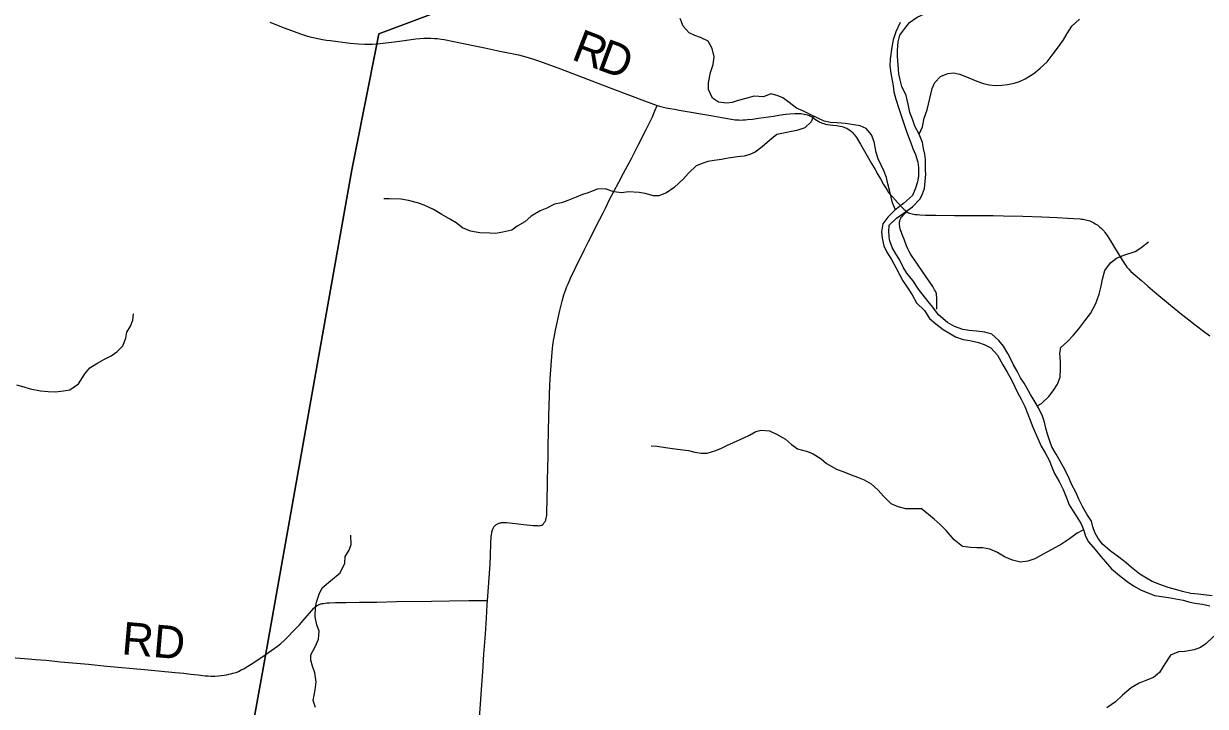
# Model space of a CAD drawing. Extents: x 1451455 to 1749751, y 218250 to 574981.
# Drawn here: x 1604160 to 1615029, y 302693 to 308973 of the extents above; entities that cross this region are included whole.
import ezdxf

# ---------------------------------------------------------------- set-up
doc = ezdxf.new("R2010")
doc.units = 0
for name, color, linetype in [('GM_X_County_Road', 7, 'Continuous'), ('GM_X_County_Road_Text', 7, 'Continuous'), ('GM_X_Minor_River', 7, 'Continuous'), ('GM_X_Township', 7, 'Continuous'), ('GM_X_Township_Road', 7, 'Continuous'), ('GM_X_Township_Road_Text', 7, 'Continuous')]:
    doc.layers.add(name, color=color, linetype=linetype)

msp = doc.modelspace()

# ---------------------------------------------------------------- linework, layer by layer
at = {"layer": 'GM_X_County_Road'}
for points in [[(1606425, 308988), (1606556, 308936), (1606648, 308900), (1606706, 308879), (1606734, 308870), (1606762, 308861), (1606792, 308853), (1606822, 308845), (1606867, 308835), (1606909, 308828), (1606947, 308822), (1606984, 308817), (1607163, 308795), (1607241, 308787), (1607297, 308784), (1607333, 308783), (1607366, 308784), (1607405, 308788)], [(1607405, 308788), (1607438, 308790), (1607571, 308805), (1607640, 308815), (1607766, 308834), (1607805, 308838), (1607841, 308840), (1607875, 308841), (1607906, 308840), (1607939, 308838), (1607967, 308836), (1607999, 308831), (1608027, 308827), (1608117, 308810), (1608310, 308770), (1608403, 308751), (1608541, 308721), (1608711, 308685), (1608746, 308677), (1608779, 308669), (1608841, 308650), (1608906, 308628), (1609097, 308557), (1609345, 308463), (1609480, 308411), (1609569, 308377), (1609734, 308314), (1609869, 308264), (1609928, 308243), (1609987, 308221)], [(1609987, 308221), (1610010, 308215), (1610032, 308209), (1610071, 308200), (1610108, 308193), (1610145, 308186), (1610189, 308178), (1610299, 308159), (1610390, 308144), (1610480, 308128), (1610583, 308109), (1610667, 308094), (1610703, 308089), (1610721, 308087), (1610738, 308087), (1610757, 308086), (1610774, 308087), (1610796, 308088), (1610819, 308090), (1610864, 308095), (1610919, 308103), (1611012, 308116), (1611057, 308123), (1611106, 308130), (1611167, 308139), (1611206, 308144), (1611252, 308148), (1611268, 308148), (1611282, 308148), (1611295, 308147), (1611310, 308146), (1611324, 308144), (1611338, 308142), (1611354, 308138), (1611366, 308135), (1611377, 308131), (1611387, 308127), (1611398, 308122), (1611416, 308112), (1611435, 308099), (1611459, 308082), (1611473, 308073), (1611482, 308068), (1611492, 308063), (1611506, 308058), (1611520, 308054), (1611536, 308050), (1611554, 308046), (1611577, 308042), (1611603, 308039), (1611635, 308035), (1611653, 308032), (1611671, 308029), (1611690, 308026), (1611705, 308021), (1611720, 308016), (1611732, 308011), (1611743, 308004), (1611760, 307992), (1611773, 307982), (1611784, 307971), (1611794, 307960), (1611803, 307950), (1611810, 307939), (1611820, 307925), (1611829, 307911), (1611856, 307866), (1611918, 307758), (1611959, 307687), (1611991, 307630), (1612016, 307587), (1612040, 307545), (1612069, 307494), (1612086, 307466), (1612101, 307442), (1612116, 307420), (1612134, 307398), (1612153, 307376), (1612201, 307326), (1612257, 307267), (1612270, 307253), (1612276, 307247), (1612282, 307243)], [(1612282, 307243), (1612289, 307238), (1612298, 307234), (1612307, 307231), (1612319, 307228), (1612332, 307225), (1612345, 307222), (1612360, 307219), (1612380, 307217), (1612402, 307215), (1612454, 307212), (1612549, 307210), (1612723, 307209), (1612818, 307209), (1612959, 307208), (1613076, 307208), (1613171, 307206), (1613351, 307201), (1613525, 307195), (1613666, 307190), (1613761, 307185), (1613876, 307178), (1613891, 307176), (1613905, 307174), (1613917, 307172), (1613928, 307170), (1613941, 307166), (1613954, 307163), (1613966, 307158), (1613979, 307153), (1613990, 307147), (1614002, 307141), (1614015, 307133), (1614028, 307125), (1614039, 307118), (1614049, 307109), (1614059, 307101), (1614070, 307092), (1614079, 307083), (1614088, 307073), (1614097, 307063), (1614105, 307053), (1614117, 307038), (1614126, 307023), (1614156, 306976), (1614185, 306928), (1614227, 306858), (1614266, 306793), (1614287, 306760), (1614296, 306747), (1614308, 306733), (1614322, 306717), (1614344, 306694), (1614383, 306660), (1614441, 306611), (1614500, 306559), (1614564, 306503), (1614691, 306398), (1614794, 306313), (1614848, 306270), (1614946, 306194), (1615012, 306144), (1615070, 306101)]]:
    msp.add_lwpolyline(points, dxfattribs=at)
at = {"layer": 'GM_X_Minor_River'}
for points in [[(1612179, 307262), (1612152, 307326), (1612139, 307376), (1612128, 307428), (1612110, 307501), (1612095, 307557), (1612074, 307613), (1612051, 307666), (1612019, 307730), (1612002, 307788), (1611983, 307887), (1611958, 307951), (1611909, 308008), (1611855, 308033), (1611797, 308043), (1611717, 308054), (1611641, 308061), (1611581, 308064), (1611523, 308077), (1611471, 308100), (1611388, 308139), (1611326, 308172), (1611267, 308197), (1611201, 308247), (1611144, 308290), (1611092, 308311), (1611032, 308326), (1610964, 308299), (1610880, 308306), (1610789, 308283), (1610731, 308266), (1610677, 308248), (1610626, 308241), (1610551, 308250), (1610495, 308287), (1610460, 308367), (1610459, 308430), (1610476, 308523), (1610503, 308597), (1610510, 308667), (1610493, 308745), (1610456, 308812), (1610386, 308847), (1610332, 308864), (1610280, 308888), (1610227, 308951), (1610200, 309022)], [(1612448, 307772), (1612437, 307825), (1612426, 307879), (1612397, 307957), (1612357, 308030), (1612334, 308096), (1612311, 308157), (1612296, 308233), (1612277, 308311), (1612238, 308396), (1612223, 308456), (1612209, 308510), (1612202, 308593), (1612197, 308675), (1612198, 308725), (1612203, 308805), (1612220, 308867), (1612265, 308928), (1612309, 308984), (1612378, 309033), (1612473, 309077)], [(1612469, 308181), (1612515, 308377), (1612542, 308431), (1612594, 308486), (1612659, 308516), (1612711, 308521), (1612771, 308509), (1612854, 308476), (1612926, 308443), (1612988, 308422), (1613040, 308411), (1613100, 308403), (1613156, 308406), (1613208, 308414), (1613270, 308427), (1613320, 308442), (1613371, 308466), (1613451, 308515), (1613510, 308563), (1613573, 308622), (1613621, 308682), (1613678, 308759), (1613723, 308825), (1613758, 308882), (1613801, 308950), (1613871, 309013)], [(1612221, 308985), (1612182, 308899), (1612159, 308823), (1612146, 308756), (1612129, 308646), (1612128, 308584), (1612137, 308519), (1612149, 308451), (1612156, 308401), (1612165, 308347), (1612182, 308278), (1612211, 308194), (1612236, 308110), (1612269, 308017), (1612290, 307957), (1612319, 307876), (1612339, 307824), (1612362, 307769), (1612383, 307699), (1612389, 307649), (1612392, 307571), (1612381, 307519), (1612364, 307459), (1612335, 307393), (1612254, 307320), (1612173, 307257), (1612107, 307192), (1612064, 307133), (1612049, 307057), (1612056, 307001), (1612073, 306930), (1612100, 306870), (1612142, 306803), (1612181, 306729), (1612220, 306660), (1612247, 306608), (1612293, 306541), (1612332, 306478), (1612373, 306406), (1612446, 306333)], [(1612397, 307957), (1612427, 308025), (1612442, 308103), (1612469, 308181)], [(1611425, 308122), (1611403, 308069), (1611344, 308015), (1611272, 307990), (1611222, 307981), (1611164, 307968), (1611087, 307953), (1611021, 307899), (1610952, 307840), (1610889, 307791), (1610839, 307770), (1610786, 307754), (1610726, 307749), (1610640, 307736), (1610580, 307723), (1610510, 307714), (1610452, 307705), (1610401, 307687), (1610345, 307664), (1610276, 307597), (1610229, 307546), (1610144, 307465), (1610072, 307417), (1610003, 307390), (1609953, 307389), (1609877, 307412), (1609821, 307421), (1609721, 307426), (1609661, 307417), (1609587, 307426), (1609508, 307453), (1609435, 307452), (1609353, 307417), (1609301, 307400), (1609242, 307376), (1609164, 307345), (1609106, 307326), (1609043, 307313), (1608973, 307276), (1608910, 307251), (1608828, 307202), (1608769, 307150), (1608700, 307109), (1608650, 307074), (1608568, 307055), (1608499, 307042), (1608447, 307047), (1608357, 307050), (1608271, 307063), (1608198, 307096), (1608138, 307141), (1608087, 307172), (1608007, 307219), (1607930, 307264), (1607844, 307303), (1607782, 307324), (1607701, 307347), (1607631, 307358), (1607523, 307363), (1607473, 307362)], [(1612405, 307362), (1612428, 307407), (1612445, 307457), (1612457, 307588), (1612454, 307621), (1612454, 307724), (1612448, 307772)], [(1612479, 306417), (1612390, 306532), (1612339, 306610), (1612284, 306677), (1612251, 306734), (1612216, 306804), (1612182, 306857), (1612149, 306915), (1612124, 306984), (1612117, 307058), (1612122, 307120), (1612189, 307183), (1612251, 307228), (1612334, 307287), (1612405, 307362)], [(1613483, 305458), (1613521, 305480), (1613588, 305543), (1613629, 305597), (1613669, 305657), (1613692, 305721), (1613697, 305799), (1613698, 305863), (1613689, 305941), (1613701, 305995), (1613760, 306048), (1613813, 306106), (1613865, 306167), (1613920, 306239), (1613971, 306308), (1614020, 306400), (1614051, 306484), (1614070, 306558), (1614083, 306624), (1614104, 306701), (1614156, 306773), (1614213, 306816), (1614279, 306842), (1614382, 306877), (1614434, 306910), (1614505, 306965)], [(1615090, 303711), (1614963, 303724), (1614895, 303731), (1614819, 303750), (1614765, 303764), (1614687, 303787), (1614611, 303814), (1614540, 303843), (1614486, 303871), (1614426, 303910), (1614351, 303969), (1614299, 304012), (1614234, 304064), (1614154, 304123), (1614083, 304184), (1614042, 304237), (1614012, 304291), (1613995, 304343), (1613981, 304396), (1613940, 304462), (1613899, 304531), (1613866, 304599), (1613836, 304662), (1613799, 304738), (1613770, 304804), (1613725, 304893), (1613693, 304949), (1613658, 305012), (1613617, 305080), (1613597, 305133), (1613576, 305197), (1613561, 305253), (1613549, 305306), (1613530, 305362), (1613495, 305438), (1613463, 305491), (1613422, 305561), (1613391, 305616), (1613363, 305666), (1613330, 305716), (1613298, 305777), (1613265, 305835), (1613240, 305886), (1613212, 305940), (1613171, 306007), (1613129, 306057), (1613064, 306116), (1613000, 306135), (1612924, 306143), (1612856, 306150), (1612798, 306159), (1612723, 306186), (1612657, 306224), (1612574, 306295), (1612522, 306366), (1612479, 306417)], [(1604666, 305661), (1604724, 305751), (1604770, 305808), (1604833, 305847), (1604903, 305886), (1604964, 305918), (1605016, 305955), (1605073, 306008), (1605100, 306080), (1605109, 306136), (1605142, 306190), (1605166, 306247), (1605171, 306305)], [(1612446, 306333), (1612493, 306260), (1612549, 306212), (1612616, 306159), (1612670, 306128), (1612732, 306093), (1612801, 306069), (1612863, 306058), (1612941, 306041), (1612993, 306023), (1613055, 305992), (1613118, 305923), (1613165, 305836), (1613206, 305766), (1613242, 305703), (1613273, 305637), (1613298, 305587), (1613334, 305518), (1613367, 305450), (1613396, 305381), (1613417, 305327), (1613441, 305261), (1613488, 305156), (1613519, 305086), (1613554, 305025), (1613591, 304957), (1613619, 304888), (1613642, 304836), (1613683, 304763), (1613722, 304687), (1613752, 304612), (1613775, 304548), (1613808, 304498), (1613842, 304445), (1613887, 304371), (1613910, 304312), (1613926, 304260), (1613953, 304206), (1614016, 304135), (1614066, 304072), (1614111, 304022), (1614165, 303959), (1614240, 303896), (1614311, 303843), (1614367, 303801), (1614437, 303762), (1614508, 303733), (1614560, 303714), (1614690, 303693), (1614756, 303682), (1614824, 303670), (1614876, 303655), (1614932, 303642), (1615004, 303632), (1615071, 303619)], [(1604094, 305651), (1604162, 305632), (1604221, 305613), (1604315, 305596), (1604385, 305589), (1604453, 305586), (1604527, 305595), (1604586, 305606), (1604666, 305661)], [(1609932, 305091), (1609986, 305088), (1610064, 305075), (1610128, 305066), (1610198, 305057), (1610274, 305048), (1610334, 305031), (1610392, 305021), (1610448, 305022), (1610528, 305047), (1610578, 305068), (1610629, 305092), (1610689, 305121), (1610784, 305162), (1610836, 305189), (1610894, 305220), (1610945, 305234), (1611021, 305228), (1611084, 305198), (1611166, 305152), (1611221, 305102), (1611279, 305061), (1611371, 305036), (1611422, 305015), (1611494, 304970), (1611545, 304927), (1611635, 304876), (1611720, 304843), (1611772, 304822), (1611828, 304801), (1611892, 304776), (1611955, 304740), (1612019, 304681), (1612068, 304626), (1612137, 304559), (1612201, 304532), (1612271, 304513), (1612329, 304512), (1612415, 304513)], [(1613908, 304318), (1613850, 304285), (1613779, 304234), (1613707, 304186), (1613616, 304137), (1613536, 304094), (1613459, 304051), (1613397, 304028), (1613329, 304018), (1613255, 304039), (1613183, 304070), (1613117, 304107), (1613046, 304139), (1612980, 304152), (1612928, 304151), (1612868, 304153), (1612796, 304164), (1612720, 304225), (1612645, 304310), (1612590, 304367), (1612534, 304415), (1612415, 304513)], [(1606844, 302682), (1606823, 302748), (1606841, 302844), (1606850, 302920), (1606839, 303002), (1606817, 303064), (1606802, 303117), (1606803, 303167), (1606846, 303246), (1606873, 303310), (1606879, 303386), (1606858, 303442), (1606843, 303516), (1606846, 303608), (1606857, 303662), (1606878, 303724), (1606905, 303784), (1606983, 303849), (1607070, 303922), (1607114, 304011), (1607116, 304071), (1607153, 304129), (1607174, 304181), (1607171, 304269)], [(1615403, 303525), (1615382, 303495), (1615270, 303436), (1615201, 303399), (1615149, 303376), (1615094, 303328), (1615033, 303267), (1614983, 303235), (1614927, 303212), (1614840, 303197), (1614782, 303195), (1614708, 303164), (1614655, 303083), (1614606, 303005), (1614551, 302958), (1614481, 302930), (1614419, 302905), (1614346, 302862), (1614267, 302797), (1614201, 302735), (1614124, 302680)]]:
    msp.add_lwpolyline(points, dxfattribs=at)
at = {"layer": 'GM_X_Township'}
for points in [[(1605326, 297310), (1606385, 303161), (1607179, 307627), (1607213, 307797), (1607402, 308753), (1607428, 308880), (1610238, 309934), (1610614, 310105), (1611984, 310728), (1612497, 310983), (1614638, 311974), (1614660, 311985), (1615038, 312176)], [(1615038, 312176), (1614660, 311985), (1614638, 311974), (1612497, 310983), (1611984, 310728), (1610614, 310105), (1610238, 309934), (1607428, 308880), (1607402, 308753), (1607213, 307797), (1607179, 307627), (1606385, 303161), (1605326, 297310)]]:
    msp.add_lwpolyline(points, dxfattribs=at)
at = {"layer": 'GM_X_Township_Road'}
for points in [[(1608428, 303666), (1608438, 303830), (1608450, 304003), (1608453, 304082), (1608457, 304190), (1608461, 304256), (1608462, 304272), (1608465, 304288), (1608466, 304298), (1608469, 304307), (1608472, 304316), (1608475, 304323), (1608478, 304330), (1608482, 304337), (1608485, 304343), (1608489, 304348), (1608494, 304354), (1608498, 304358), (1608503, 304362), (1608508, 304366), (1608514, 304370), (1608519, 304373), (1608526, 304376), (1608535, 304379), (1608542, 304381), (1608549, 304382), (1608556, 304383), (1608567, 304384), (1608583, 304384), (1608600, 304383), (1608656, 304378), (1608760, 304366), (1608848, 304358), (1608887, 304356), (1608897, 304355), (1608907, 304356), (1608915, 304357), (1608922, 304359), (1608928, 304361), (1608934, 304365), (1608938, 304369), (1608942, 304373), (1608946, 304379), (1608949, 304383), (1608953, 304389), (1608956, 304394), (1608959, 304400), (1608962, 304407), (1608964, 304416), (1608966, 304424), (1608969, 304435), (1608971, 304448), (1608972, 304461), (1608973, 304487), (1608974, 304586), (1608978, 304750), (1608982, 304910), (1608984, 304976), (1608986, 305084), (1608988, 305222), (1608991, 305366), (1608996, 305553), (1609001, 305655), (1609007, 305750), (1609018, 305910), (1609025, 305988), (1609031, 306034), (1609034, 306059), (1609039, 306086), (1609045, 306119), (1609053, 306153), (1609093, 306335), (1609114, 306421), (1609130, 306478), (1609138, 306503), (1609147, 306528), (1609157, 306555), (1609167, 306580), (1609189, 306631), (1609232, 306720), (1609317, 306890), (1609356, 306969), (1609456, 307168), (1609489, 307232), (1609514, 307282), (1609550, 307355), (1609589, 307430), (1609633, 307514), (1609678, 307598), (1609750, 307733), (1609773, 307776), (1609813, 307855), (1609887, 307998), (1609914, 308054), (1609944, 308116), (1609967, 308171), (1609987, 308221)], [(1612560, 306347), (1612559, 306457), (1612557, 306477), (1612555, 306487), (1612552, 306497), (1612546, 306512), (1612539, 306526), (1612521, 306554), (1612441, 306674), (1612374, 306771), (1612326, 306841), (1612316, 306857), (1612304, 306878), (1612292, 306902), (1612280, 306929), (1612261, 306981), (1612241, 307033), (1612234, 307052), (1612229, 307068), (1612223, 307085), (1612220, 307098), (1612218, 307111), (1612216, 307123), (1612216, 307133), (1612217, 307146), (1612218, 307156), (1612220, 307165), (1612223, 307171), (1612225, 307178), (1612229, 307185), (1612234, 307192), (1612240, 307199), (1612253, 307213), (1612282, 307243)], [(1606382, 303168), (1606443, 303209), (1606496, 303247), (1606526, 303272), (1606555, 303298), (1606585, 303328), (1606651, 303396), (1606696, 303444), (1606731, 303483), (1606767, 303525), (1606810, 303576), (1606828, 303595), (1606836, 303602), (1606846, 303610), (1606853, 303615), (1606860, 303620), (1606872, 303626), (1606879, 303629), (1606887, 303633), (1606897, 303636), (1606907, 303638), (1606919, 303640), (1606933, 303642), (1606951, 303644), (1606973, 303646), (1607029, 303648), (1607124, 303649), (1607248, 303650), (1607409, 303653), (1607589, 303657), (1607911, 303662), (1608078, 303665), (1608254, 303667), (1608390, 303666), (1608428, 303666)], [(1608342, 302409), (1608365, 302759), (1608374, 302890), (1608383, 303011), (1608394, 303172), (1608407, 303358), (1608417, 303505), (1608425, 303627), (1608428, 303666)], [(1604046, 303142), (1604167, 303133), (1604271, 303125), (1604368, 303117), (1604500, 303104), (1604756, 303080), (1604925, 303064), (1605271, 303031), (1605555, 303005), (1605634, 302997), (1605699, 302990), (1605767, 302982), (1605829, 302975), (1605858, 302973), (1605881, 302972), (1605900, 302972), (1605920, 302972), (1605953, 302975), (1605977, 302977), (1606004, 302981), (1606026, 302984), (1606049, 302989), (1606067, 302993), (1606084, 302997), (1606099, 303001), (1606114, 303006), (1606136, 303015), (1606162, 303028), (1606185, 303039), (1606208, 303053), (1606253, 303080), (1606313, 303120), (1606372, 303161), (1606382, 303168)]]:
    msp.add_lwpolyline(points, dxfattribs=at)

# ---------------------------------------------------------------- texts
at = {"layer": 'GM_X_County_Road_Text'}
for s, rotation, p in [('R', 338.9328, (1609188, 308648)), ('D', 339.5598, (1609421, 308558))]:
    msp.add_text(s, height=300, rotation=rotation, dxfattribs=at).set_placement(p)
at = {"layer": 'GM_X_Township_Road_Text'}
msp.add_text('RD', height=300, rotation=355.0727, dxfattribs=at).set_placement((1605055, 303173))

doc.saveas('drawing.dxf')
